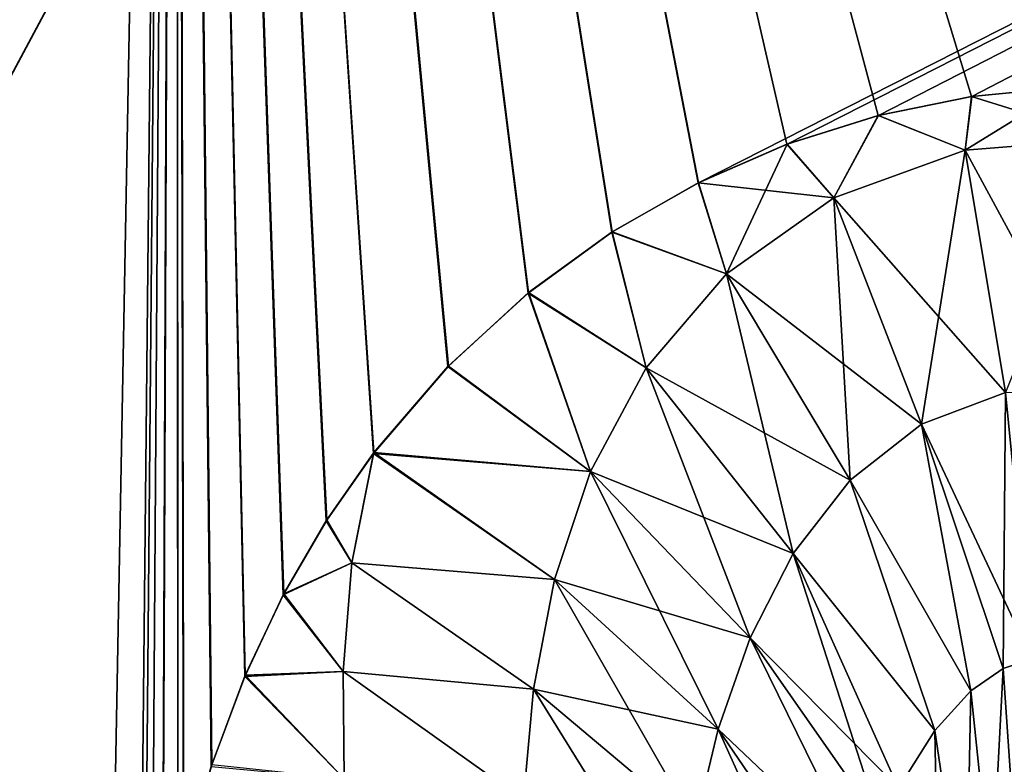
# Model space of a CAD drawing. Header units: millimetres. Extents: x -39 to 39, y -36 to 85.
# Tile 291 of 427: x -14.433 to -13.929, y 72.47 to 72.851. Entities that reach past the tile are written whole.
import ezdxf

# ---------------------------------------------------------------- set-up
doc = ezdxf.new("R2010")
doc.units = ezdxf.units.MM
doc.header["$LTSCALE"] = 65.185185
for name, color, linetype in [('4', 7, 'CONTINUOUS'), ('411', 7, 'CONTINUOUS'), ('413', 7, 'CONTINUOUS'), ('416', 7, 'CONTINUOUS'), ('418', 7, 'CONTINUOUS'), ('6', 7, 'CONTINUOUS'), ('637', 7, 'CONTINUOUS'), ('638', 7, 'CONTINUOUS'), ('641', 7, 'CONTINUOUS'), ('642', 7, 'CONTINUOUS'), ('67', 7, 'CONTINUOUS'), ('69', 7, 'CONTINUOUS')]:
    doc.layers.add(name, color=color, linetype=linetype)

msp = doc.modelspace()

# ---------------------------------------------------------------- linework, layer by layer
at = {"layer": '4', "color": 7, "linetype": 'CONTINUOUS'}
for points in [[(-38.75, 0, 23), (38.75, 85, 23), (-38.75, 85, 23), (-38.75, 0, 23)], [(-38.75, 0, 23), (38.75, 0, 23), (38.75, 85, 23), (-38.75, 0, 23)]]:
    msp.add_3dface(points, dxfattribs=at)
at = {"layer": '411', "linetype": 'CONTINUOUS'}
for points in [[(-14.35254, 74.14621, -11.57919), (-15.9082, 71.8195, -9.88702), (-17.34758, 74.14621, -11.57919), (-14.35254, 74.14621, -11.57919)], [(-15.85059, 71.8195, -9.88709), (-15.9082, 71.8195, -9.88702), (-14.35254, 74.14621, -11.57919), (-15.85059, 71.8195, -9.88709)], [(-14.35977, 72.36409, -10.25174), (-15.85059, 71.8195, -9.88709), (-14.35254, 74.14621, -11.57919), (-14.35977, 72.36409, -10.25174)], [(-14.35203, 72.40627, -10.2829), (-14.35977, 72.36409, -10.25174), (-14.35254, 74.14621, -11.57919), (-14.35203, 72.40627, -10.2829)], [(-14.21361, 72.67369, -10.47623), (-14.25207, 72.62901, -10.44465), (-14.35254, 74.14621, -11.57919), (-14.21361, 72.67369, -10.47623)], [(-14.25207, 72.62901, -10.44465), (-14.27583, 72.59491, -10.42028), (-14.35254, 74.14621, -11.57919), (-14.25207, 72.62901, -10.44465)], [(-14.27583, 72.59491, -10.42028), (-14.29783, 72.55719, -10.39313), (-14.35254, 74.14621, -11.57919), (-14.27583, 72.59491, -10.42028)], [(-14.34904, 72.41931, -10.29251), (-14.35203, 72.40627, -10.2829), (-14.35254, 74.14621, -11.57919), (-14.34904, 72.41931, -10.29251)], [(-14.33475, 72.46975, -10.32952), (-14.34904, 72.41931, -10.29251), (-14.35254, 74.14621, -11.57919), (-14.33475, 72.46975, -10.32952)], [(-14.29783, 72.55719, -10.39313), (-14.31758, 72.51559, -10.36297), (-14.35254, 74.14621, -11.57919), (-14.29783, 72.55719, -10.39313)], [(-14.31758, 72.51559, -10.36297), (-14.33475, 72.46975, -10.32952), (-14.35254, 74.14621, -11.57919), (-14.31758, 72.51559, -10.36297)], [(-14.08573, 72.76741, -10.54008), (-14.1299, 72.74226, -10.52346), (-14.35254, 74.14621, -11.57919), (-14.08573, 72.76741, -10.54008)], [(-14.1299, 72.74226, -10.52346), (-14.17266, 72.71123, -10.50233), (-14.35254, 74.14621, -11.57919), (-14.1299, 72.74226, -10.52346)], [(-14.17266, 72.71123, -10.50233), (-14.21361, 72.67369, -10.47623), (-14.35254, 74.14621, -11.57919), (-14.17266, 72.71123, -10.50233)], [(-11.36963, 74.14621, -11.41069), (-14.08573, 72.76741, -10.54008), (-14.35254, 74.14621, -11.57919), (-11.36963, 74.14621, -11.41069)], [(-14.04031, 72.78715, -10.55256), (-14.08573, 72.76741, -10.54008), (-11.36963, 74.14621, -11.41069), (-14.04031, 72.78715, -10.55256)], [(-13.9937, 72.80181, -10.56112), (-14.04031, 72.78715, -10.55256), (-11.36963, 74.14621, -11.41069), (-13.9937, 72.80181, -10.56112)], [(-13.94588, 72.81153, -10.56586), (-13.9937, 72.80181, -10.56112), (-11.36963, 74.14621, -11.41069), (-13.94588, 72.81153, -10.56586)], [(-13.89687, 72.81626, -10.56673), (-13.94588, 72.81153, -10.56586), (-11.36963, 74.14621, -11.41069), (-13.89687, 72.81626, -10.56673)]]:
    msp.add_3dface(points, dxfattribs=at)
at = {"layer": '413', "linetype": 'CONTINUOUS'}
for points in [[(-17.34794, 74.14621, 11.57918), (-15.79792, 71.8195, 9.88704), (-14.35288, 74.14621, 11.5792), (-17.34794, 74.14621, 11.57918)], [(-15.79792, 71.8195, 9.88704), (-14.39595, 71.81932, 9.84599), (-14.35288, 74.14621, 11.5792), (-15.79792, 71.8195, 9.88704)], [(-14.39595, 71.81932, 9.84599), (-14.37252, 72.22115, 10.1455), (-14.35288, 74.14621, 11.5792), (-14.39595, 71.81932, 9.84599)], [(-14.37252, 72.22115, 10.1455), (-14.36964, 72.27083, 10.18251), (-14.35288, 74.14621, 11.5792), (-14.37252, 72.22115, 10.1455)], [(-14.36964, 72.27083, 10.18251), (-14.36549, 72.3181, 10.21764), (-14.35288, 74.14621, 11.5792), (-14.36964, 72.27083, 10.18251)], [(-14.36549, 72.3181, 10.21764), (-14.35995, 72.3629, 10.25087), (-14.35288, 74.14621, 11.5792), (-14.36549, 72.3181, 10.21764)], [(-14.35995, 72.3629, 10.25087), (-14.35203, 72.40626, 10.28289), (-14.35288, 74.14621, 11.5792), (-14.35995, 72.3629, 10.25087)], [(-11.36996, 74.14621, 11.41072), (-14.35288, 74.14621, 11.5792), (-12.61725, 72.55503, 10.26725), (-11.36996, 74.14621, 11.41072)], [(-13.84695, 72.81582, 10.56358), (-13.79669, 72.80998, 10.55627), (-14.35288, 74.14621, 11.5792), (-13.84695, 72.81582, 10.56358)], [(-14.35288, 74.14621, 11.5792), (-13.79669, 72.80998, 10.55627), (-12.61725, 72.55503, 10.26725), (-14.35288, 74.14621, 11.5792)], [(-13.89694, 72.81626, 10.56673), (-13.84695, 72.81582, 10.56358), (-14.35288, 74.14621, 11.5792), (-13.89694, 72.81626, 10.56673)], [(-13.94597, 72.81152, 10.56585), (-13.89694, 72.81626, 10.56673), (-14.35288, 74.14621, 11.5792), (-13.94597, 72.81152, 10.56585)], [(-13.99381, 72.80179, 10.56111), (-13.94597, 72.81152, 10.56585), (-14.35288, 74.14621, 11.5792), (-13.99381, 72.80179, 10.56111)], [(-14.04045, 72.7871, 10.55253), (-13.99381, 72.80179, 10.56111), (-14.35288, 74.14621, 11.5792), (-14.04045, 72.7871, 10.55253)], [(-14.08589, 72.76733, 10.54003), (-14.04045, 72.7871, 10.55253), (-14.35288, 74.14621, 11.5792), (-14.08589, 72.76733, 10.54003)], [(-14.1301, 72.74213, 10.52337), (-14.08589, 72.76733, 10.54003), (-14.35288, 74.14621, 11.5792), (-14.1301, 72.74213, 10.52337)], [(-14.17289, 72.71104, 10.5022), (-14.1301, 72.74213, 10.52337), (-14.35288, 74.14621, 11.5792), (-14.17289, 72.71104, 10.5022)], [(-14.21388, 72.67342, 10.47604), (-14.17289, 72.71104, 10.5022), (-14.35288, 74.14621, 11.5792), (-14.21388, 72.67342, 10.47604)], [(-14.25173, 72.62946, 10.44497), (-14.21388, 72.67342, 10.47604), (-14.35288, 74.14621, 11.5792), (-14.25173, 72.62946, 10.44497)], [(-14.27613, 72.59444, 10.41995), (-14.25173, 72.62946, 10.44497), (-14.35288, 74.14621, 11.5792), (-14.27613, 72.59444, 10.41995)], [(-14.29813, 72.55663, 10.39272), (-14.27613, 72.59444, 10.41995), (-14.35288, 74.14621, 11.5792), (-14.29813, 72.55663, 10.39272)], [(-14.31787, 72.5149, 10.36247), (-14.29813, 72.55663, 10.39272), (-14.35288, 74.14621, 11.5792), (-14.31787, 72.5149, 10.36247)], [(-14.33502, 72.46893, 10.32892), (-14.31787, 72.5149, 10.36247), (-14.35288, 74.14621, 11.5792), (-14.33502, 72.46893, 10.32892)], [(-14.34927, 72.41833, 10.29178), (-14.33502, 72.46893, 10.32892), (-14.35288, 74.14621, 11.5792), (-14.34927, 72.41833, 10.29178)], [(-14.35203, 72.40626, 10.28289), (-14.34927, 72.41833, 10.29178), (-14.35288, 74.14621, 11.5792), (-14.35203, 72.40626, 10.28289)]]:
    msp.add_3dface(points, dxfattribs=at)
at = {"layer": '416', "color": 2, "linetype": 'CONTINUOUS'}
for points in [[(-13.84286, 73.93346, -8.89833), (-15.85, 73.91439, -8.94596), (-14.8769, 72.00131, -7.5096), (-13.84286, 73.93346, -8.89833)], [(-13.91988, 71.99487, -7.4231), (-13.84286, 73.93346, -8.89833), (-14.8769, 72.00131, -7.5096), (-13.91988, 71.99487, -7.4231)]]:
    msp.add_3dface(points, dxfattribs=at)
at = {"layer": '418', "color": 2, "linetype": 'CONTINUOUS'}
for points in [[(-15.85002, 73.91439, 8.94596), (-13.84288, 73.93346, 8.89833), (-15.84987, 72.00353, 7.53886), (-15.85002, 73.91439, 8.94596)], [(-15.84987, 72.00353, 7.53886), (-13.84288, 73.93346, 8.89833), (-14.87664, 72.00131, 7.50959), (-15.84987, 72.00353, 7.53886)], [(-14.87664, 72.00131, 7.50959), (-13.84288, 73.93346, 8.89833), (-13.91968, 71.99487, 7.42307), (-14.87664, 72.00131, 7.50959)]]:
    msp.add_3dface(points, dxfattribs=at)
at = {"layer": '6', "color": 7, "linetype": 'CONTINUOUS'}
for points in [[(38.75, 0, -23), (-38.75, 85, -23), (38.75, 85, -23), (38.75, 0, -23)], [(38.75, 0, -23), (-38.75, 0, -23), (-38.75, 85, -23), (38.75, 0, -23)]]:
    msp.add_3dface(points, dxfattribs=at)
at = {"layer": '637', "linetype": 'CONTINUOUS'}
for points in [[(-13.92989, 72.51894, 10.46569), (-13.89559, 72.01997, 10.45914), (-13.91516, 72.52389, 10.4671), (-13.92989, 72.51894, 10.46569)], [(-13.94647, 72.50755, 10.46255), (-13.89559, 72.01997, 10.45914), (-13.92989, 72.51894, 10.46569), (-13.94647, 72.50755, 10.46255)], [(-13.96478, 72.48732, 10.45694), (-13.89559, 72.01997, 10.45914), (-13.94647, 72.50755, 10.46255), (-13.96478, 72.48732, 10.45694)], [(-13.98334, 72.45786, 10.44854), (-13.89559, 72.01997, 10.45914), (-13.96478, 72.48732, 10.45694), (-13.98334, 72.45786, 10.44854)]]:
    msp.add_3dface(points, dxfattribs=at)
at = {"layer": '638', "linetype": 'CONTINUOUS'}
for points in [[(-13.89694, 72.81626, 10.56673), (-13.94597, 72.81152, 10.56585), (-13.87658, 72.78996, 10.54712), (-13.89694, 72.81626, 10.56673)], [(-13.94597, 72.81152, 10.56585), (-13.99381, 72.80179, 10.56111), (-13.94935, 72.7841, 10.54676), (-13.94597, 72.81152, 10.56585)], [(-13.94597, 72.81152, 10.56585), (-13.94935, 72.7841, 10.54676), (-13.87658, 72.78996, 10.54712), (-13.94597, 72.81152, 10.56585)], [(-13.99381, 72.80179, 10.56111), (-14.04045, 72.7871, 10.55253), (-14.0164, 72.75965, 10.53281), (-13.99381, 72.80179, 10.56111)], [(-13.99381, 72.80179, 10.56111), (-14.0164, 72.75965, 10.53281), (-13.94935, 72.7841, 10.54676), (-13.99381, 72.80179, 10.56111)], [(-13.94935, 72.7841, 10.54676), (-13.88301, 72.66161, 10.48757), (-13.87658, 72.78996, 10.54712), (-13.94935, 72.7841, 10.54676)], [(-14.04045, 72.7871, 10.55253), (-14.08589, 72.76733, 10.54003), (-14.0164, 72.75965, 10.53281), (-14.04045, 72.7871, 10.55253)], [(-14.0164, 72.75965, 10.53281), (-13.92864, 72.66015, 10.48832), (-13.94935, 72.7841, 10.54676), (-14.0164, 72.75965, 10.53281)], [(-13.92864, 72.66015, 10.48832), (-13.88301, 72.66161, 10.48757), (-13.94935, 72.7841, 10.54676), (-13.92864, 72.66015, 10.48832)], [(-14.08589, 72.76733, 10.54003), (-14.1301, 72.74213, 10.52337), (-14.0714, 72.72077, 10.50852), (-14.08589, 72.76733, 10.54003)], [(-14.08589, 72.76733, 10.54003), (-14.0714, 72.72077, 10.50852), (-14.0164, 72.75965, 10.53281), (-14.08589, 72.76733, 10.54003)], [(-14.0714, 72.72077, 10.50852), (-13.97158, 72.6439, 10.48127), (-14.0164, 72.75965, 10.53281), (-14.0714, 72.72077, 10.50852)], [(-13.97158, 72.6439, 10.48127), (-13.92864, 72.66015, 10.48832), (-14.0164, 72.75965, 10.53281), (-13.97158, 72.6439, 10.48127)], [(-14.1301, 72.74213, 10.52337), (-14.17289, 72.71104, 10.5022), (-14.11243, 72.67274, 10.47829), (-14.1301, 72.74213, 10.52337)], [(-14.1301, 72.74213, 10.52337), (-14.11243, 72.67274, 10.47829), (-14.0714, 72.72077, 10.50852), (-14.1301, 72.74213, 10.52337)], [(-14.11243, 72.67274, 10.47829), (-14.00819, 72.61529, 10.46789), (-14.0714, 72.72077, 10.50852), (-14.11243, 72.67274, 10.47829)], [(-14.00819, 72.61529, 10.46789), (-13.97158, 72.6439, 10.48127), (-14.0714, 72.72077, 10.50852), (-14.00819, 72.61529, 10.46789)], [(-14.17289, 72.71104, 10.5022), (-14.21388, 72.67342, 10.47604), (-14.14089, 72.61982, 10.44567), (-14.17289, 72.71104, 10.5022)], [(-14.17289, 72.71104, 10.5022), (-14.14089, 72.61982, 10.44567), (-14.11243, 72.67274, 10.47829), (-14.17289, 72.71104, 10.5022)], [(-14.21388, 72.67342, 10.47604), (-14.25173, 72.62946, 10.44497), (-14.14089, 72.61982, 10.44567), (-14.21388, 72.67342, 10.47604)], [(-14.14089, 72.61982, 10.44567), (-14.03725, 72.57786, 10.45041), (-14.11243, 72.67274, 10.47829), (-14.14089, 72.61982, 10.44567)], [(-14.03725, 72.57786, 10.45041), (-14.00819, 72.61529, 10.46789), (-14.11243, 72.67274, 10.47829), (-14.03725, 72.57786, 10.45041)], [(-13.97158, 72.6439, 10.48127), (-13.91516, 72.52389, 10.4671), (-13.92864, 72.66015, 10.48832), (-13.97158, 72.6439, 10.48127)], [(-14.00819, 72.61529, 10.46789), (-13.94647, 72.50755, 10.46255), (-13.97158, 72.6439, 10.48127), (-14.00819, 72.61529, 10.46789)], [(-13.94647, 72.50755, 10.46255), (-13.92989, 72.51894, 10.46569), (-13.97158, 72.6439, 10.48127), (-13.94647, 72.50755, 10.46255)], [(-13.92989, 72.51894, 10.46569), (-13.91516, 72.52389, 10.4671), (-13.97158, 72.6439, 10.48127), (-13.92989, 72.51894, 10.46569)], [(-14.25173, 72.62946, 10.44497), (-14.27613, 72.59444, 10.41995), (-14.26307, 72.57306, 10.40421), (-14.25173, 72.62946, 10.44497)], [(-14.15934, 72.56459, 10.41278), (-14.25173, 72.62946, 10.44497), (-14.26307, 72.57306, 10.40421), (-14.15934, 72.56459, 10.41278)], [(-14.25173, 72.62946, 10.44497), (-14.15934, 72.56459, 10.41278), (-14.14089, 72.61982, 10.44567), (-14.25173, 72.62946, 10.44497)], [(-14.15934, 72.56459, 10.41278), (-14.05934, 72.53472, 10.43067), (-14.14089, 72.61982, 10.44567), (-14.15934, 72.56459, 10.41278)], [(-14.05934, 72.53472, 10.43067), (-14.03725, 72.57786, 10.45041), (-14.14089, 72.61982, 10.44567), (-14.05934, 72.53472, 10.43067)], [(-14.03725, 72.57786, 10.45041), (-13.96478, 72.48732, 10.45694), (-14.00819, 72.61529, 10.46789), (-14.03725, 72.57786, 10.45041)], [(-13.96478, 72.48732, 10.45694), (-13.94647, 72.50755, 10.46255), (-14.00819, 72.61529, 10.46789), (-13.96478, 72.48732, 10.45694)], [(-14.27613, 72.59444, 10.41995), (-14.29813, 72.55663, 10.39272), (-14.26307, 72.57306, 10.40421), (-14.27613, 72.59444, 10.41995)], [(-14.05934, 72.53472, 10.43067), (-13.98334, 72.45786, 10.44854), (-14.03725, 72.57786, 10.45041), (-14.05934, 72.53472, 10.43067)], [(-13.98334, 72.45786, 10.44854), (-13.96478, 72.48732, 10.45694), (-14.03725, 72.57786, 10.45041), (-13.98334, 72.45786, 10.44854)], [(-14.29813, 72.55663, 10.39272), (-14.26757, 72.51742, 10.36545), (-14.26307, 72.57306, 10.40421), (-14.29813, 72.55663, 10.39272)], [(-14.26757, 72.51742, 10.36545), (-14.17018, 72.50841, 10.3806), (-14.26307, 72.57306, 10.40421), (-14.26757, 72.51742, 10.36545)], [(-14.17018, 72.50841, 10.3806), (-14.15934, 72.56459, 10.41278), (-14.26307, 72.57306, 10.40421), (-14.17018, 72.50841, 10.3806)], [(-14.17018, 72.50841, 10.3806), (-14.07567, 72.48798, 10.40983), (-14.15934, 72.56459, 10.41278), (-14.17018, 72.50841, 10.3806)], [(-14.07567, 72.48798, 10.40983), (-14.05934, 72.53472, 10.43067), (-14.15934, 72.56459, 10.41278), (-14.07567, 72.48798, 10.40983)], [(-14.29813, 72.55663, 10.39272), (-14.31787, 72.5149, 10.36247), (-14.26757, 72.51742, 10.36545), (-14.29813, 72.55663, 10.39272)], [(-14.07567, 72.48798, 10.40983), (-14.002, 72.418, 10.4367), (-14.05934, 72.53472, 10.43067), (-14.07567, 72.48798, 10.40983)], [(-14.002, 72.418, 10.4367), (-13.99266, 72.43934, 10.44311), (-14.05934, 72.53472, 10.43067), (-14.002, 72.418, 10.4367)], [(-13.99266, 72.43934, 10.44311), (-13.98334, 72.45786, 10.44854), (-14.05934, 72.53472, 10.43067), (-13.99266, 72.43934, 10.44311)], [(-14.31787, 72.5149, 10.36247), (-14.26691, 72.46263, 10.32874), (-14.26757, 72.51742, 10.36545), (-14.31787, 72.5149, 10.36247)], [(-14.26691, 72.46263, 10.32874), (-14.17533, 72.45192, 10.34951), (-14.26757, 72.51742, 10.36545), (-14.26691, 72.46263, 10.32874)], [(-14.17533, 72.45192, 10.34951), (-14.17018, 72.50841, 10.3806), (-14.26757, 72.51742, 10.36545), (-14.17533, 72.45192, 10.34951)], [(-14.31787, 72.5149, 10.36247), (-14.33502, 72.46893, 10.32892), (-14.26691, 72.46263, 10.32874), (-14.31787, 72.5149, 10.36247)], [(-14.17533, 72.45192, 10.34951), (-14.08746, 72.43894, 10.38845), (-14.17018, 72.50841, 10.3806), (-14.17533, 72.45192, 10.34951)], [(-14.08746, 72.43894, 10.38845), (-14.07567, 72.48798, 10.40983), (-14.17018, 72.50841, 10.3806), (-14.08746, 72.43894, 10.38845)], [(-14.08746, 72.43894, 10.38845), (-14.01132, 72.39363, 10.42918), (-14.07567, 72.48798, 10.40983), (-14.08746, 72.43894, 10.38845)], [(-14.01132, 72.39363, 10.42918), (-14.002, 72.418, 10.4367), (-14.07567, 72.48798, 10.40983), (-14.01132, 72.39363, 10.42918)]]:
    msp.add_3dface(points, dxfattribs=at)
at = {"layer": '641', "linetype": 'CONTINUOUS'}
for points in [[(-13.91516, 72.52389, -10.4671), (-13.89559, 72.01997, -10.45914), (-13.92989, 72.51894, -10.46569), (-13.91516, 72.52389, -10.4671)], [(-13.89559, 72.01997, -10.45914), (-13.95615, 72.01605, -10.44127), (-13.92989, 72.51894, -10.46569), (-13.89559, 72.01997, -10.45914)], [(-13.92989, 72.51894, -10.46569), (-13.95615, 72.01605, -10.44127), (-13.94647, 72.50755, -10.46255), (-13.92989, 72.51894, -10.46569)], [(-13.94647, 72.50755, -10.46255), (-13.95615, 72.01605, -10.44127), (-13.96478, 72.48732, -10.45694), (-13.94647, 72.50755, -10.46255)], [(-13.96478, 72.48732, -10.45694), (-13.95615, 72.01605, -10.44127), (-13.98334, 72.45786, -10.44854), (-13.96478, 72.48732, -10.45694)]]:
    msp.add_3dface(points, dxfattribs=at)
at = {"layer": '642', "linetype": 'CONTINUOUS'}
for points in [[(-13.89687, 72.81626, -10.56673), (-13.87658, 72.78996, -10.54712), (-13.94935, 72.7841, -10.54676), (-13.89687, 72.81626, -10.56673)], [(-13.94588, 72.81153, -10.56586), (-13.89687, 72.81626, -10.56673), (-13.94935, 72.7841, -10.54676), (-13.94588, 72.81153, -10.56586)], [(-13.9937, 72.80181, -10.56112), (-13.94588, 72.81153, -10.56586), (-13.94935, 72.7841, -10.54676), (-13.9937, 72.80181, -10.56112)], [(-14.04031, 72.78715, -10.55256), (-13.9937, 72.80181, -10.56112), (-14.0164, 72.75965, -10.53281), (-14.04031, 72.78715, -10.55256)], [(-13.9937, 72.80181, -10.56112), (-13.94935, 72.7841, -10.54676), (-14.0164, 72.75965, -10.53281), (-13.9937, 72.80181, -10.56112)], [(-13.87658, 72.78996, -10.54712), (-13.92864, 72.66015, -10.48832), (-13.94935, 72.7841, -10.54676), (-13.87658, 72.78996, -10.54712)], [(-14.08573, 72.76741, -10.54008), (-14.04031, 72.78715, -10.55256), (-14.0714, 72.72077, -10.50852), (-14.08573, 72.76741, -10.54008)], [(-14.04031, 72.78715, -10.55256), (-14.0164, 72.75965, -10.53281), (-14.0714, 72.72077, -10.50852), (-14.04031, 72.78715, -10.55256)], [(-13.94935, 72.7841, -10.54676), (-13.97158, 72.6439, -10.48127), (-14.0164, 72.75965, -10.53281), (-13.94935, 72.7841, -10.54676)], [(-13.92864, 72.66015, -10.48832), (-13.97158, 72.6439, -10.48127), (-13.94935, 72.7841, -10.54676), (-13.92864, 72.66015, -10.48832)], [(-14.1299, 72.74226, -10.52346), (-14.08573, 72.76741, -10.54008), (-14.0714, 72.72077, -10.50852), (-14.1299, 72.74226, -10.52346)], [(-14.0164, 72.75965, -10.53281), (-14.00819, 72.61529, -10.46789), (-14.0714, 72.72077, -10.50852), (-14.0164, 72.75965, -10.53281)], [(-13.97158, 72.6439, -10.48127), (-14.00819, 72.61529, -10.46789), (-14.0164, 72.75965, -10.53281), (-13.97158, 72.6439, -10.48127)], [(-14.17266, 72.71123, -10.50233), (-14.1299, 72.74226, -10.52346), (-14.11243, 72.67274, -10.47829), (-14.17266, 72.71123, -10.50233)], [(-14.1299, 72.74226, -10.52346), (-14.0714, 72.72077, -10.50852), (-14.11243, 72.67274, -10.47829), (-14.1299, 72.74226, -10.52346)], [(-14.0714, 72.72077, -10.50852), (-14.03725, 72.57786, -10.45041), (-14.11243, 72.67274, -10.47829), (-14.0714, 72.72077, -10.50852)], [(-14.00819, 72.61529, -10.46789), (-14.03725, 72.57786, -10.45041), (-14.0714, 72.72077, -10.50852), (-14.00819, 72.61529, -10.46789)], [(-14.21361, 72.67369, -10.47623), (-14.17266, 72.71123, -10.50233), (-14.14089, 72.61982, -10.44567), (-14.21361, 72.67369, -10.47623)], [(-14.17266, 72.71123, -10.50233), (-14.11243, 72.67274, -10.47829), (-14.14089, 72.61982, -10.44567), (-14.17266, 72.71123, -10.50233)], [(-14.25207, 72.62901, -10.44465), (-14.21361, 72.67369, -10.47623), (-14.14089, 72.61982, -10.44567), (-14.25207, 72.62901, -10.44465)], [(-14.11243, 72.67274, -10.47829), (-14.05934, 72.53472, -10.43067), (-14.14089, 72.61982, -10.44567), (-14.11243, 72.67274, -10.47829)], [(-14.03725, 72.57786, -10.45041), (-14.05934, 72.53472, -10.43067), (-14.11243, 72.67274, -10.47829), (-14.03725, 72.57786, -10.45041)], [(-13.92864, 72.66015, -10.48832), (-13.92989, 72.51894, -10.46569), (-13.97158, 72.6439, -10.48127), (-13.92864, 72.66015, -10.48832)], [(-13.91516, 72.52389, -10.4671), (-13.92989, 72.51894, -10.46569), (-13.92864, 72.66015, -10.48832), (-13.91516, 72.52389, -10.4671)], [(-13.97158, 72.6439, -10.48127), (-13.94647, 72.50755, -10.46255), (-14.00819, 72.61529, -10.46789), (-13.97158, 72.6439, -10.48127)], [(-13.92989, 72.51894, -10.46569), (-13.94647, 72.50755, -10.46255), (-13.97158, 72.6439, -10.48127), (-13.92989, 72.51894, -10.46569)], [(-14.27583, 72.59491, -10.42028), (-14.25207, 72.62901, -10.44465), (-14.26307, 72.57305, -10.4042), (-14.27583, 72.59491, -10.42028)], [(-14.25207, 72.62901, -10.44465), (-14.15934, 72.56459, -10.41278), (-14.26307, 72.57305, -10.4042), (-14.25207, 72.62901, -10.44465)], [(-14.25207, 72.62901, -10.44465), (-14.14089, 72.61982, -10.44567), (-14.15934, 72.56459, -10.41278), (-14.25207, 72.62901, -10.44465)], [(-14.14089, 72.61982, -10.44567), (-14.07567, 72.48798, -10.40983), (-14.15934, 72.56459, -10.41278), (-14.14089, 72.61982, -10.44567)], [(-14.05934, 72.53472, -10.43067), (-14.07567, 72.48798, -10.40983), (-14.14089, 72.61982, -10.44567), (-14.05934, 72.53472, -10.43067)], [(-14.00819, 72.61529, -10.46789), (-13.96478, 72.48732, -10.45694), (-14.03725, 72.57786, -10.45041), (-14.00819, 72.61529, -10.46789)], [(-13.94647, 72.50755, -10.46255), (-13.96478, 72.48732, -10.45694), (-14.00819, 72.61529, -10.46789), (-13.94647, 72.50755, -10.46255)], [(-14.29783, 72.55719, -10.39313), (-14.27583, 72.59491, -10.42028), (-14.26307, 72.57305, -10.4042), (-14.29783, 72.55719, -10.39313)], [(-14.03725, 72.57786, -10.45041), (-13.99266, 72.43934, -10.44311), (-14.05934, 72.53472, -10.43067), (-14.03725, 72.57786, -10.45041)], [(-13.96478, 72.48732, -10.45694), (-13.98334, 72.45786, -10.44854), (-14.03725, 72.57786, -10.45041), (-13.96478, 72.48732, -10.45694)], [(-13.98334, 72.45786, -10.44854), (-13.99266, 72.43934, -10.44311), (-14.03725, 72.57786, -10.45041), (-13.98334, 72.45786, -10.44854)], [(-14.29783, 72.55719, -10.39313), (-14.26307, 72.57305, -10.4042), (-14.26757, 72.51741, -10.36545), (-14.29783, 72.55719, -10.39313)], [(-14.26307, 72.57305, -10.4042), (-14.17018, 72.50841, -10.3806), (-14.26757, 72.51741, -10.36545), (-14.26307, 72.57305, -10.4042)], [(-14.15934, 72.56459, -10.41278), (-14.17018, 72.50841, -10.3806), (-14.26307, 72.57305, -10.4042), (-14.15934, 72.56459, -10.41278)], [(-14.15934, 72.56459, -10.41278), (-14.08746, 72.43894, -10.38845), (-14.17018, 72.50841, -10.3806), (-14.15934, 72.56459, -10.41278)], [(-14.07567, 72.48798, -10.40983), (-14.08746, 72.43894, -10.38845), (-14.15934, 72.56459, -10.41278), (-14.07567, 72.48798, -10.40983)], [(-14.31758, 72.51559, -10.36297), (-14.29783, 72.55719, -10.39313), (-14.26757, 72.51741, -10.36545), (-14.31758, 72.51559, -10.36297)], [(-14.05934, 72.53472, -10.43067), (-14.002, 72.418, -10.4367), (-14.07567, 72.48798, -10.40983), (-14.05934, 72.53472, -10.43067)], [(-13.99266, 72.43934, -10.44311), (-14.002, 72.418, -10.4367), (-14.05934, 72.53472, -10.43067), (-13.99266, 72.43934, -10.44311)], [(-14.31758, 72.51559, -10.36297), (-14.26757, 72.51741, -10.36545), (-14.26691, 72.46262, -10.32873), (-14.31758, 72.51559, -10.36297)], [(-14.26757, 72.51741, -10.36545), (-14.17533, 72.45192, -10.34951), (-14.26691, 72.46262, -10.32873), (-14.26757, 72.51741, -10.36545)], [(-14.17018, 72.50841, -10.3806), (-14.17533, 72.45192, -10.34951), (-14.26757, 72.51741, -10.36545), (-14.17018, 72.50841, -10.3806)], [(-14.33475, 72.46975, -10.32952), (-14.31758, 72.51559, -10.36297), (-14.26691, 72.46262, -10.32873), (-14.33475, 72.46975, -10.32952)], [(-14.17018, 72.50841, -10.3806), (-14.09563, 72.38837, -10.36681), (-14.17533, 72.45192, -10.34951), (-14.17018, 72.50841, -10.3806)], [(-14.08746, 72.43894, -10.38845), (-14.09563, 72.38837, -10.36681), (-14.17018, 72.50841, -10.3806), (-14.08746, 72.43894, -10.38845)], [(-14.07567, 72.48798, -10.40983), (-14.02055, 72.36595, -10.4204), (-14.08746, 72.43894, -10.38845), (-14.07567, 72.48798, -10.40983)], [(-14.01132, 72.39362, -10.42918), (-14.02055, 72.36595, -10.4204), (-14.07567, 72.48798, -10.40983), (-14.01132, 72.39362, -10.42918)], [(-14.002, 72.418, -10.4367), (-14.01132, 72.39362, -10.42918), (-14.07567, 72.48798, -10.40983), (-14.002, 72.418, -10.4367)]]:
    msp.add_3dface(points, dxfattribs=at)
at = {"layer": '67', "color": 7, "linetype": 'CONTINUOUS'}
for points in [[(-37.14247, 80.4, 20.89247), (37.14247, 80.4, 20.89247), (-36.94822, 21.7676, 20.89247), (-37.14247, 80.4, 20.89247)], [(-36.94822, 21.7676, 20.89247), (37.14247, 80.4, 20.89247), (-36.86, 21.81068, 20.89247), (-36.94822, 21.7676, 20.89247)], [(-36.86, 21.81068, 20.89247), (37.14247, 80.4, 20.89247), (-36.76292, 21.82549, 20.89247), (-36.86, 21.81068, 20.89247)], [(-36.76292, 21.82549, 20.89247), (37.14247, 80.4, 20.89247), (36.76292, 21.82549, 20.89247), (-36.76292, 21.82549, 20.89247)]]:
    msp.add_3dface(points, dxfattribs=at)
at = {"layer": '69', "color": 7, "linetype": 'CONTINUOUS'}
for points in [[(37.14247, 80.4, -20.89247), (-37.14247, 80.4, -20.89247), (36.94822, 21.7676, -20.89247), (37.14247, 80.4, -20.89247)], [(36.76292, 21.82549, -20.89247), (-37.14247, 80.4, -20.89247), (-36.76292, 21.82549, -20.89247), (36.76292, 21.82549, -20.89247)], [(36.86, 21.81068, -20.89247), (-37.14247, 80.4, -20.89247), (36.76292, 21.82549, -20.89247), (36.86, 21.81068, -20.89247)], [(36.94822, 21.7676, -20.89247), (-37.14247, 80.4, -20.89247), (36.86, 21.81068, -20.89247), (36.94822, 21.7676, -20.89247)]]:
    msp.add_3dface(points, dxfattribs=at)

doc.saveas('drawing.dxf')
